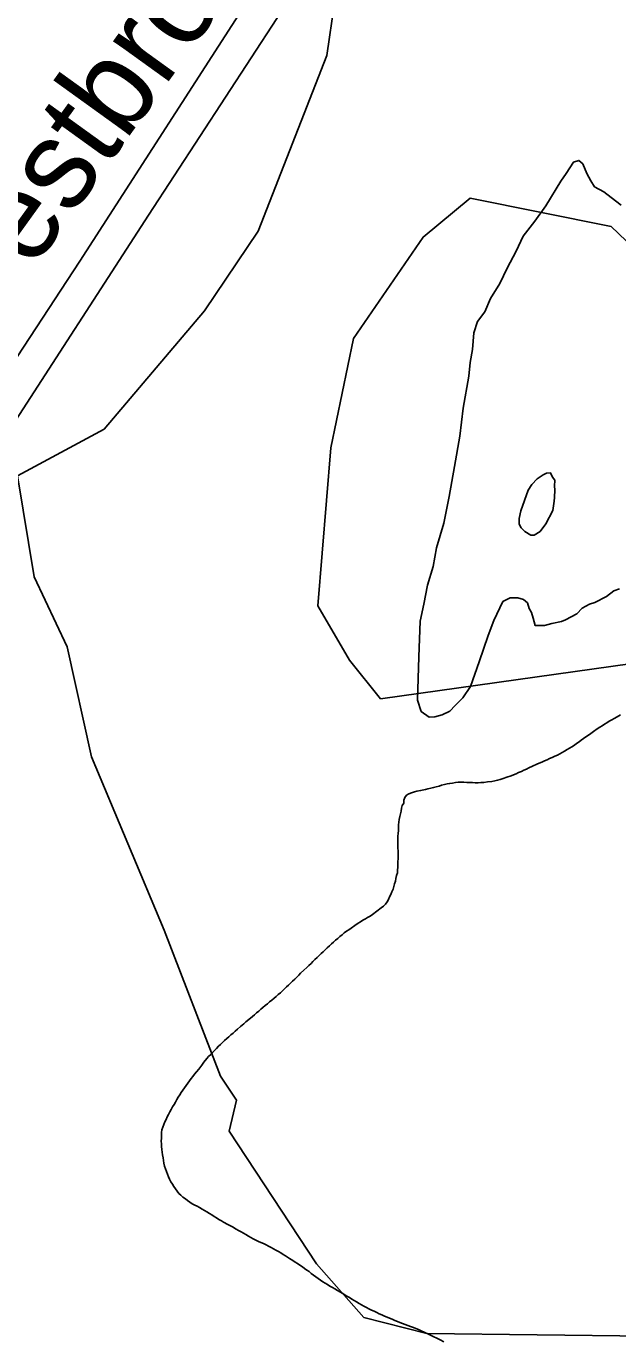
# Model space of a CAD drawing. Extents: x 2260773 to 2342389, y 552869 to 618546.
# Drawn here: x 2298536 to 2299164, y 580773 to 582170 of the extents above; entities that cross this region are included whole.
import ezdxf

# ---------------------------------------------------------------- set-up
doc = ezdxf.new("R2010")
doc.units = 0
for name, color, linetype in [('Exist Boundary Political City Limit New', 7, 'Continuous'), ('Exist Hydrographic Creek Single Shore', 7, 'Continuous'), ('Exist Hydrographic Misc Water Feature', 7, 'Continuous'), ('Exist Hydrographic Pond Under 1500 Sq Ft', 7, 'Continuous'), ('Exist Road Non-System Type 51', 7, 'Continuous'), ('Exist Road Non-System Type 51 Label', 7, 'Continuous'), ('Map Preparation Boundary City Limit Buffer Line', 7, 'Continuous')]:
    doc.layers.add(name, color=color, linetype=linetype)

msp = doc.modelspace()

# ---------------------------------------------------------------- linework, layer by layer
at = {"layer": 'Exist Boundary Political City Limit New'}
for points in [[(2298910.8, 582345.9), (2298665.2, 581969.4), (2298359.8, 581497.8)], [(2298928.2, 581264.9), (2298929, 581267.9), (2298929.8, 581270.8), (2298930, 581273.7), (2298930.2, 581276.7), (2298930.2, 581282.7), (2298930.5, 581285.7), (2298930.5, 581293.4), (2298930.2, 581297.7), (2298930.2, 581309.7), (2298930.5, 581312.7), (2298930.8, 581315.7), (2298930.8, 581318.7), (2298931, 581321.7), (2298931.2, 581324.7), (2298931.8, 581327.6), (2298932.5, 581330.5), (2298933, 581333.5), (2298933.8, 581336.4), (2298934.2, 581339.4), (2298935, 581342.2), (2298936.5, 581344.8), (2298936.8, 581348), (2298937.8, 581350.8), (2298939.5, 581353.2), (2298942, 581354.8), (2298944.8, 581355.9), (2298947.8, 581356.7), (2298950.5, 581357.4), (2298954.5, 581358.1), (2298959.5, 581359.2), (2298962.2, 581359.9), (2298965.2, 581360.6), (2298968.2, 581361.4), (2298971, 581362.2), (2298974, 581362.9), (2298976.8, 581363.8), (2298979.8, 581364.6), (2298982.5, 581365.2), (2298985.5, 581365.8), (2298988.5, 581366.2), (2298991.5, 581366.6), (2298994.5, 581367), (2298997.5, 581367.2), (2299000.5, 581367.1), (2299003.5, 581366.9), (2299006.5, 581366.8), (2299009.5, 581366.6), (2299012.5, 581366.4), (2299015.5, 581366.3), (2299018.5, 581366.6), (2299021.5, 581366.9), (2299025.5, 581367.3), (2299030.2, 581367.9), (2299033.2, 581368.4), (2299036.2, 581369.2), (2299039, 581370.1), (2299042, 581371.1), (2299046, 581372.4), (2299050.5, 581373.9), (2299053.2, 581375), (2299055.8, 581376.1), (2299058.5, 581377.3), (2299061.5, 581378.6), (2299064.2, 581379.8), (2299066.8, 581381.1), (2299069.5, 581382.4), (2299073.2, 581384.1), (2299077.8, 581386.1), (2299080.5, 581387.3), (2299083.2, 581388.5), (2299086, 581389.7), (2299088.8, 581390.9), (2299091.5, 581392.1), (2299094.2, 581393.4), (2299097, 581394.6), (2299099.8, 581395.9), (2299102.2, 581397.2), (2299105, 581398.8), (2299107.5, 581400.2), (2299110.2, 581401.8), (2299112.8, 581403.2), (2299115.2, 581404.8), (2299117.8, 581406.5), (2299120.2, 581408.2), (2299122.8, 581410), (2299125.2, 581411.8), (2299127.5, 581413.4), (2299130, 581415.2), (2299133.8, 581417.8), (2299138, 581420.9), (2299142.2, 581423.7), (2299144.8, 581425.4), (2299147.2, 581427.1), (2299149.8, 581428.7)], [(2299149.8, 581428.7), (2299152.2, 581430.2), (2299154.8, 581431.8)], [(2299154.8, 581431.8), (2299157.5, 581433.4), (2299160, 581434.8), (2299163.2, 581436.6), (2299166.8, 581438.5)], [(2298702, 581040), (2298703.5, 581042.5), (2298705.2, 581045), (2298707, 581047.4), (2298708.8, 581049.8), (2298710.8, 581052.2), (2298712.5, 581054.6), (2298714.2, 581056.9), (2298716.2, 581059.3), (2298718.8, 581062.4), (2298722, 581066.3), (2298724.2, 581069.5), (2298727.5, 581073.4), (2298729.2, 581075.6), (2298731.5, 581077.8), (2298733.5, 581080), (2298735.5, 581082.2), (2298737.5, 581084.3), (2298739.8, 581086.6), (2298741.8, 581088.6), (2298744, 581090.7), (2298746.2, 581092.7), (2298748.5, 581094.8), (2298750.8, 581096.7), (2298753, 581098.7), (2298755.2, 581100.6), (2298757.5, 581102.6), (2298759.8, 581104.6), (2298763.2, 581107.5), (2298766.5, 581110.5), (2298768.8, 581112.4), (2298772, 581115.1), (2298775.8, 581118.1), (2298778, 581120.1), (2298780.2, 581122), (2298782.5, 581124), (2298784.8, 581126), (2298787, 581127.9), (2298789.2, 581129.9), (2298791.8, 581131.8), (2298794, 581133.7), (2298796.5, 581135.7), (2298798.8, 581137.6), (2298801, 581139.5), (2298803.2, 581141.4), (2298805.5, 581143.4), (2298807.8, 581145.4), (2298809.8, 581147.5), (2298812, 581149.6), (2298814, 581151.6), (2298816.2, 581153.7), (2298818.5, 581155.8), (2298820.8, 581157.8), (2298822.8, 581159.9), (2298825, 581162.1), (2298827, 581164.2), (2298830.5, 581167.5), (2298833.5, 581170.4), (2298835.8, 581172.4), (2298838, 581174.5), (2298840, 581176.6), (2298842.2, 581178.7), (2298844.5, 581180.8), (2298846.5, 581182.9), (2298848.8, 581185), (2298850.8, 581187), (2298853, 581189.1), (2298855.2, 581191.1), (2298857.5, 581193.2), (2298859.8, 581195.2), (2298862, 581197.2), (2298864.2, 581199.2), (2298866.5, 581201.1), (2298868.8, 581203.1), (2298871, 581205), (2298873.2, 581206.9), (2298875.8, 581208.7), (2298878.2, 581210.4), (2298880.8, 581212.1), (2298884.5, 581214.7), (2298888, 581217.2), (2298890.5, 581218.8), (2298893.2, 581220.4), (2298895.8, 581221.9), (2298898.2, 581223.4), (2298900.8, 581224.8), (2298903.5, 581226.4), (2298912.5, 581233.5), (2298915, 581235.4), (2298917.2, 581237.4), (2298918.8, 581239.9), (2298920.2, 581242.5), (2298921.5, 581245.2), (2298922.8, 581247.9), (2298924, 581250.6), (2298925.2, 581253.4), (2298926.8, 581259.1), (2298927.8, 581262), (2298928.2, 581264.9)], [(2298855.5, 580833.3), (2298853, 580834.8), (2298850.5, 580836.4), (2298848, 580838.1), (2298845.5, 580839.9), (2298843.2, 580841.7), (2298840.8, 580843.4), (2298838.2, 580845.3), (2298836, 580847.1), (2298833.5, 580848.8), (2298831.2, 580850.6), (2298828.8, 580852.2), (2298826.2, 580853.9), (2298823.8, 580855.6), (2298821.2, 580857.3), (2298818.8, 580858.9), (2298815.2, 580861.1), (2298811, 580863.8), (2298808.5, 580865.4), (2298806, 580867), (2298803.5, 580868.4), (2298800.8, 580870), (2298798.2, 580871.4), (2298795.8, 580872.8), (2298793, 580874.3), (2298790.2, 580875.7), (2298787.5, 580876.9), (2298784.8, 580878.1), (2298782.2, 580879.3), (2298779.5, 580880.6), (2298776.5, 580882), (2298774, 580883.4), (2298771.5, 580884.9), (2298768.8, 580886.5), (2298766.2, 580888), (2298763.8, 580889.5), (2298761, 580890.9), (2298758.5, 580892.4), (2298754.5, 580894.6), (2298749.5, 580897.3), (2298745.2, 580899.6), (2298742.8, 580901), (2298740, 580902.6), (2298737.5, 580904.2), (2298735, 580905.8), (2298732.5, 580907.4), (2298730, 580908.9), (2298727.5, 580910.6), (2298724.8, 580912.1), (2298722.2, 580913.6), (2298719.5, 580915.1), (2298717, 580916.6), (2298714.5, 580917.9), (2298711.8, 580919.3), (2298709.2, 580921), (2298706.8, 580922.7), (2298704.5, 580924.6), (2298702, 580926.4), (2298699.8, 580928.4), (2298697.5, 580930.3), (2298695.8, 580932.7), (2298692.2, 580937.7), (2298690.8, 580940.1), (2298689, 580942.6), (2298687.5, 580945.2), (2298686.5, 580947.9), (2298685.5, 580950.8), (2298684.5, 580953.6), (2298683.5, 580956.4), (2298682.5, 580959.3), (2298681.8, 580962.2), (2298681.2, 580965.2), (2298680.8, 580968.1), (2298680.2, 580971.1), (2298679.8, 580974), (2298679.5, 580976.9), (2298679, 580979.9), (2298679, 580982.9), (2298678.8, 580985.9), (2298679, 580988.9), (2298679, 580991.9), (2298679.2, 580994.9), (2298679.5, 580997.8), (2298680.5, 581000.6), (2298681.5, 581003.3), (2298682.8, 581006.2), (2298684, 581008.9), (2298685.2, 581011.6), (2298686.5, 581014.2), (2298688, 581016.9), (2298689.5, 581019.5), (2298691, 581022.1), (2298692.5, 581024.7), (2298694, 581027.3), (2298695.5, 581029.9), (2298697, 581032.4), (2298698.8, 581034.9), (2298700.2, 581037.6), (2298702, 581040)], [(2298979.2, 580772.6), (2298975.2, 580774.6), (2298971.8, 580776.4), (2298968.5, 580777.9), (2298965.8, 580779.2), (2298963, 580780.6), (2298959, 580782.4), (2298955, 580784.2), (2298952.2, 580785.5), (2298949.5, 580786.7), (2298946.8, 580787.9), (2298943.8, 580789), (2298941, 580790), (2298938.2, 580791.1), (2298935.2, 580792.1), (2298932.5, 580793.1), (2298929.8, 580794.2), (2298927, 580795.3), (2298924.2, 580796.5), (2298921.5, 580797.6), (2298918.8, 580798.8), (2298916, 580799.9), (2298913.2, 580801.1), (2298910.5, 580802.4), (2298907.8, 580803.7), (2298905, 580805), (2298902.2, 580806.3), (2298899.5, 580807.6), (2298897, 580808.9), (2298894.2, 580810.4), (2298891.8, 580811.8), (2298889, 580813.4), (2298886.5, 580814.9), (2298884, 580816.4), (2298881.5, 580817.9), (2298878.8, 580819.6), (2298876.2, 580821.1), (2298873.8, 580822.6), (2298871.2, 580824.1), (2298868.5, 580825.7), (2298866, 580827.1), (2298863.2, 580828.7), (2298860.8, 580830.2), (2298858, 580831.8), (2298855.5, 580833.3)]]:
    msp.add_lwpolyline(points, dxfattribs=at)
at = {"layer": 'Exist Hydrographic Creek Single Shore'}
for points in [[(2298526, 581692.6), (2298618.1, 581742.2), (2298724.9, 581868), (2298781.9, 581952.3), (2298854.9, 582139), (2298862.9, 582195.1), (2298859, 582569.1), (2298823.9, 582685.7), (2298805.9, 582813), (2298711, 583101.3), (2298693.9, 583192.4), (2298659.9, 583243.6), (2298590, 583516.4), (2298496.1, 583791.4), (2298411, 583873.4), (2298264.1, 583897.1)], [(2299195.4, 580778.7), (2298960.9, 580781.5), (2298894.1, 580798.5), (2298844, 580855.5), (2298750.9, 580996.2), (2298758.9, 581029.3), (2298741.9, 581054.9), (2298682, 581209.9), (2298604.9, 581393.9), (2298578.9, 581510.9), (2298544, 581585.1), (2298526, 581692.6)]]:
    msp.add_lwpolyline(points, dxfattribs=at)
at = {"layer": 'Exist Hydrographic Misc Water Feature'}
for points in [[(2298961.7, 581576.3), (2298967.7, 581596.1), (2298971.4, 581616.2), (2298979.2, 581642.2), (2298984.7, 581670.6), (2298990.4, 581702.6), (2298996.2, 581734.6), (2298999.5, 581764.4), (2299005.6, 581798.4), (2299007, 581812.8), (2299009.5, 581826.6), (2299011.1, 581844.6), (2299014.8, 581856.6), (2299022.8, 581866.8), (2299028.6, 581880.9), (2299038.6, 581896.9), (2299046.4, 581913.1), (2299056.1, 581931.1), (2299063.4, 581947), (2299075.9, 581963), (2299087.6, 581979.5), (2299103.4, 582005.5), (2299109, 582013.6), (2299117, 582025.8), (2299122.7, 582027.7), (2299126.8, 582023.9), (2299131.1, 582013.9), (2299135.4, 582006), (2299139.3, 581999.7), (2299149.2, 581994.2), (2299156.9, 581988.1), (2299167.6, 581980.1)], [(2299060.8, 581655.5), (2299059.1, 581647.2), (2299059.3, 581641.1), (2299061.2, 581637.2), (2299065.3, 581633.3), (2299071.4, 581629.5), (2299075.1, 581629.4), (2299081.3, 581633.3), (2299087.4, 581641.7), (2299094.8, 581655.6), (2299096.5, 581665.5), (2299096.7, 581669.5), (2299096.9, 581677.6), (2299096.7, 581681.7), (2299096.9, 581687.8), (2299094.4, 581691.3), (2299092.6, 581695.7), (2299088.2, 581695.5), (2299084.6, 581693.6), (2299078.4, 581689.3), (2299072.7, 581683.3), (2299068.8, 581677.4), (2299060.8, 581655.5)], [(2299165.6, 581572.4), (2299159.8, 581570.4), (2299151.8, 581564.3), (2299139.7, 581558), (2299134, 581556.1), (2299126, 581552), (2299120.4, 581545.9), (2299108.3, 581539.7), (2299104.2, 581537.8), (2299094, 581535.7), (2299086, 581533.7), (2299082.1, 581533.4), (2299076.2, 581533.5), (2299074.1, 581541.5), (2299072.3, 581547.5), (2299069.8, 581551.5), (2299067.9, 581557.5), (2299063.8, 581561.3), (2299057.7, 581563.1), (2299049.7, 581563.1), (2299041.7, 581559), (2299032.1, 581538.9), (2299026.3, 581522.8), (2299016.7, 581495.1), (2299007.3, 581468.9), (2298999.3, 581456.7), (2298991.1, 581448.6), (2298985.5, 581442.6), (2298977.5, 581438.5), (2298969.5, 581436.5), (2298963.6, 581436.1), (2298955.2, 581442.3), (2298951.3, 581454.2), (2298952.5, 581500.2), (2298954.1, 581538.1), (2298958, 581556.2), (2298961.7, 581576.3)]]:
    msp.add_lwpolyline(points, dxfattribs=at)
at = {"layer": 'Exist Hydrographic Pond Under 1500 Sq Ft'}
msp.add_lwpolyline([(2298911.9, 581455.5), (2298878.9, 581496.8), (2298845.1, 581554.5), (2298859, 581722.4), (2298883, 581838.3), (2298957, 581946.2), (2299007, 581987.6), (2299156.9, 581957.6), (2299460, 581667.9), (2299461, 581576.1), (2299444, 581542.6), (2299302.9, 581510.7), (2298911.9, 581455.5)], dxfattribs=at)
at = {"layer": 'Exist Road Non-System Type 51'}
msp.add_lwpolyline([(2298031.7, 581049.6), (2298243.4, 581391.1), (2298346.5, 581546), (2298592.5, 581920.6), (2298778.2, 582209.1), (2298934.9, 582440.4), (2299068.4, 582587.5), (2299300.6, 582821.7), (2299432.2, 582961.1), (2299594.7, 583123.7), (2299697.2, 583234.1), (2299753.3, 583275.7), (2299777.3, 583300.7)], dxfattribs=at)
at = {"layer": 'Map Preparation Boundary City Limit Buffer Line'}
for points in [[(2298910.8, 582345.9), (2298665.2, 581969.4), (2298359.8, 581497.8)], [(2298928.2, 581264.9), (2298929, 581267.9), (2298929.8, 581270.8), (2298930, 581273.7), (2298930.2, 581276.7), (2298930.2, 581282.7), (2298930.5, 581285.7), (2298930.5, 581293.4), (2298930.2, 581297.7), (2298930.2, 581309.7), (2298930.5, 581312.7), (2298930.8, 581315.7), (2298930.8, 581318.7), (2298931, 581321.7), (2298931.2, 581324.7), (2298931.8, 581327.6), (2298932.5, 581330.5), (2298933, 581333.5), (2298933.8, 581336.4), (2298934.2, 581339.4), (2298935, 581342.2), (2298936.5, 581344.8), (2298936.8, 581348), (2298937.8, 581350.8), (2298939.5, 581353.2), (2298942, 581354.8), (2298944.8, 581355.9), (2298947.8, 581356.7), (2298950.5, 581357.4), (2298954.5, 581358.1), (2298959.5, 581359.2), (2298962.2, 581359.9), (2298965.2, 581360.6), (2298968.2, 581361.4), (2298971, 581362.2), (2298974, 581362.9), (2298976.8, 581363.8), (2298979.8, 581364.6), (2298982.5, 581365.2), (2298985.5, 581365.8), (2298988.5, 581366.2), (2298991.5, 581366.6), (2298994.5, 581367), (2298997.5, 581367.2), (2299000.5, 581367.1), (2299003.5, 581366.9), (2299006.5, 581366.8), (2299009.5, 581366.6), (2299012.5, 581366.4), (2299015.5, 581366.3), (2299018.5, 581366.6), (2299021.5, 581366.9), (2299025.5, 581367.3), (2299030.2, 581367.9), (2299033.2, 581368.4), (2299036.2, 581369.2), (2299039, 581370.1), (2299042, 581371.1), (2299046, 581372.4), (2299050.5, 581373.9), (2299053.2, 581375), (2299055.8, 581376.1), (2299058.5, 581377.3), (2299061.5, 581378.6), (2299064.2, 581379.8), (2299066.8, 581381.1), (2299069.5, 581382.4), (2299073.2, 581384.1), (2299077.8, 581386.1), (2299080.5, 581387.3), (2299083.2, 581388.5), (2299086, 581389.7), (2299088.8, 581390.9), (2299091.5, 581392.1), (2299094.2, 581393.4), (2299097, 581394.6), (2299099.8, 581395.9), (2299102.2, 581397.2), (2299105, 581398.8), (2299107.5, 581400.2), (2299110.2, 581401.8), (2299112.8, 581403.2), (2299115.2, 581404.8), (2299117.8, 581406.5), (2299120.2, 581408.2), (2299122.8, 581410), (2299125.2, 581411.8), (2299127.5, 581413.4), (2299130, 581415.2), (2299133.8, 581417.8), (2299138, 581420.9), (2299142.2, 581423.7), (2299144.8, 581425.4), (2299147.2, 581427.1), (2299149.8, 581428.7)], [(2299149.8, 581428.7), (2299152.2, 581430.2), (2299154.8, 581431.8)], [(2299154.8, 581431.8), (2299157.5, 581433.4), (2299160, 581434.8), (2299163.2, 581436.6), (2299166.8, 581438.5)], [(2298702, 581040), (2298703.5, 581042.5), (2298705.2, 581045), (2298707, 581047.4), (2298708.8, 581049.8), (2298710.8, 581052.2), (2298712.5, 581054.6), (2298714.2, 581056.9), (2298716.2, 581059.3), (2298718.8, 581062.4), (2298722, 581066.3), (2298724.2, 581069.5), (2298727.5, 581073.4), (2298729.2, 581075.6), (2298731.5, 581077.8), (2298733.5, 581080), (2298735.5, 581082.2), (2298737.5, 581084.3), (2298739.8, 581086.6), (2298741.8, 581088.6), (2298744, 581090.7), (2298746.2, 581092.7), (2298748.5, 581094.8), (2298750.8, 581096.7), (2298753, 581098.7), (2298755.2, 581100.6), (2298757.5, 581102.6), (2298759.8, 581104.6), (2298763.2, 581107.5), (2298766.5, 581110.5), (2298768.8, 581112.4), (2298772, 581115.1), (2298775.8, 581118.1), (2298778, 581120.1), (2298780.2, 581122), (2298782.5, 581124), (2298784.8, 581126), (2298787, 581127.9), (2298789.2, 581129.9), (2298791.8, 581131.8), (2298794, 581133.7), (2298796.5, 581135.7), (2298798.8, 581137.6), (2298801, 581139.5), (2298803.2, 581141.4), (2298805.5, 581143.4), (2298807.8, 581145.4), (2298809.8, 581147.5), (2298812, 581149.6), (2298814, 581151.6), (2298816.2, 581153.7), (2298818.5, 581155.8), (2298820.8, 581157.8), (2298822.8, 581159.9), (2298825, 581162.1), (2298827, 581164.2), (2298830.5, 581167.5), (2298833.5, 581170.4), (2298835.8, 581172.4), (2298838, 581174.5), (2298840, 581176.6), (2298842.2, 581178.7), (2298844.5, 581180.8), (2298846.5, 581182.9), (2298848.8, 581185), (2298850.8, 581187), (2298853, 581189.1), (2298855.2, 581191.1), (2298857.5, 581193.2), (2298859.8, 581195.2), (2298862, 581197.2), (2298864.2, 581199.2), (2298866.5, 581201.1), (2298868.8, 581203.1), (2298871, 581205), (2298873.2, 581206.9), (2298875.8, 581208.7), (2298878.2, 581210.4), (2298880.8, 581212.1), (2298884.5, 581214.7), (2298888, 581217.2), (2298890.5, 581218.8), (2298893.2, 581220.4), (2298895.8, 581221.9), (2298898.2, 581223.4), (2298900.8, 581224.8), (2298903.5, 581226.4), (2298912.5, 581233.5), (2298915, 581235.4), (2298917.2, 581237.4), (2298918.8, 581239.9), (2298920.2, 581242.5), (2298921.5, 581245.2), (2298922.8, 581247.9), (2298924, 581250.6), (2298925.2, 581253.4), (2298926.8, 581259.1), (2298927.8, 581262), (2298928.2, 581264.9)], [(2298855.5, 580833.3), (2298853, 580834.8), (2298850.5, 580836.4), (2298848, 580838.1), (2298845.5, 580839.9), (2298843.2, 580841.7), (2298840.8, 580843.4), (2298838.2, 580845.3), (2298836, 580847.1), (2298833.5, 580848.8), (2298831.2, 580850.6), (2298828.8, 580852.2), (2298826.2, 580853.9), (2298823.8, 580855.6), (2298821.2, 580857.3), (2298818.8, 580858.9), (2298815.2, 580861.1), (2298811, 580863.8), (2298808.5, 580865.4), (2298806, 580867), (2298803.5, 580868.4), (2298800.8, 580870), (2298798.2, 580871.4), (2298795.8, 580872.8), (2298793, 580874.3), (2298790.2, 580875.7), (2298787.5, 580876.9), (2298784.8, 580878.1), (2298782.2, 580879.3), (2298779.5, 580880.6), (2298776.5, 580882), (2298774, 580883.4), (2298771.5, 580884.9), (2298768.8, 580886.5), (2298766.2, 580888), (2298763.8, 580889.5), (2298761, 580890.9), (2298758.5, 580892.4), (2298754.5, 580894.6), (2298749.5, 580897.3), (2298745.2, 580899.6), (2298742.8, 580901), (2298740, 580902.6), (2298737.5, 580904.2), (2298735, 580905.8), (2298732.5, 580907.4), (2298730, 580908.9), (2298727.5, 580910.6), (2298724.8, 580912.1), (2298722.2, 580913.6), (2298719.5, 580915.1), (2298717, 580916.6), (2298714.5, 580917.9), (2298711.8, 580919.3), (2298709.2, 580921), (2298706.8, 580922.7), (2298704.5, 580924.6), (2298702, 580926.4), (2298699.8, 580928.4), (2298697.5, 580930.3), (2298695.8, 580932.7), (2298692.2, 580937.7), (2298690.8, 580940.1), (2298689, 580942.6), (2298687.5, 580945.2), (2298686.5, 580947.9), (2298685.5, 580950.8), (2298684.5, 580953.6), (2298683.5, 580956.4), (2298682.5, 580959.3), (2298681.8, 580962.2), (2298681.2, 580965.2), (2298680.8, 580968.1), (2298680.2, 580971.1), (2298679.8, 580974), (2298679.5, 580976.9), (2298679, 580979.9), (2298679, 580982.9), (2298678.8, 580985.9), (2298679, 580988.9), (2298679, 580991.9), (2298679.2, 580994.9), (2298679.5, 580997.8), (2298680.5, 581000.6), (2298681.5, 581003.3), (2298682.8, 581006.2), (2298684, 581008.9), (2298685.2, 581011.6), (2298686.5, 581014.2), (2298688, 581016.9), (2298689.5, 581019.5), (2298691, 581022.1), (2298692.5, 581024.7), (2298694, 581027.3), (2298695.5, 581029.9), (2298697, 581032.4), (2298698.8, 581034.9), (2298700.2, 581037.6), (2298702, 581040)], [(2298979.2, 580772.6), (2298975.2, 580774.6), (2298971.8, 580776.4), (2298968.5, 580777.9), (2298965.8, 580779.2), (2298963, 580780.6), (2298959, 580782.4), (2298955, 580784.2), (2298952.2, 580785.5), (2298949.5, 580786.7), (2298946.8, 580787.9), (2298943.8, 580789), (2298941, 580790), (2298938.2, 580791.1), (2298935.2, 580792.1), (2298932.5, 580793.1), (2298929.8, 580794.2), (2298927, 580795.3), (2298924.2, 580796.5), (2298921.5, 580797.6), (2298918.8, 580798.8), (2298916, 580799.9), (2298913.2, 580801.1), (2298910.5, 580802.4), (2298907.8, 580803.7), (2298905, 580805), (2298902.2, 580806.3), (2298899.5, 580807.6), (2298897, 580808.9), (2298894.2, 580810.4), (2298891.8, 580811.8), (2298889, 580813.4), (2298886.5, 580814.9), (2298884, 580816.4), (2298881.5, 580817.9), (2298878.8, 580819.6), (2298876.2, 580821.1), (2298873.8, 580822.6), (2298871.2, 580824.1), (2298868.5, 580825.7), (2298866, 580827.1), (2298863.2, 580828.7), (2298860.8, 580830.2), (2298858, 580831.8), (2298855.5, 580833.3)]]:
    msp.add_lwpolyline(points, dxfattribs=at)

# ---------------------------------------------------------------- texts
at = {"layer": 'Exist Road Non-System Type 51 Label'}
msp.add_text('Westbrook', height=95, rotation=54.2255, dxfattribs=at).set_placement((2298471.3, 581812.5))

doc.saveas('drawing.dxf')
